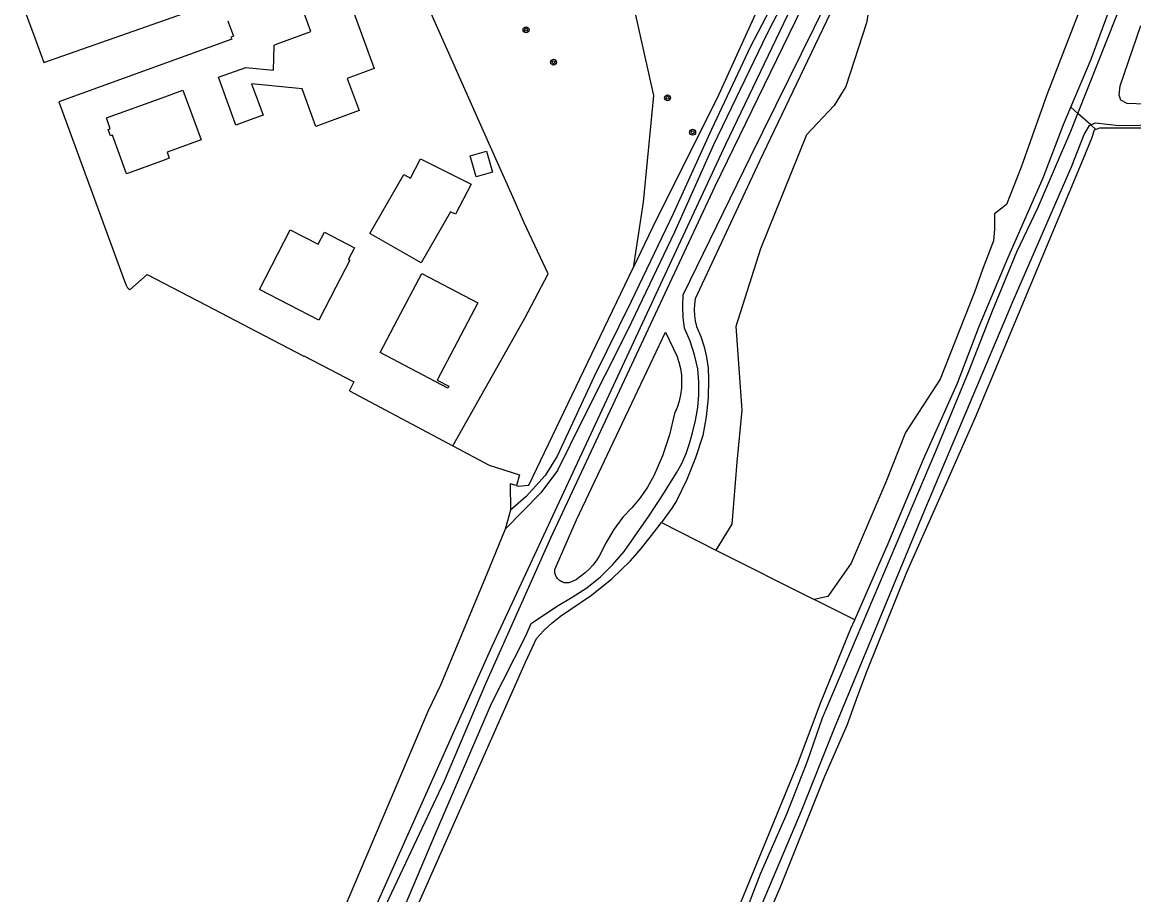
# Model space of a CAD drawing. Extents: x 126000 to 131009, y 393000 to 395500.
# Drawn here: x 130117.8 to 130267.3, y 393258.3 to 393375.7 of the extents above; entities that cross this region are included whole.
import ezdxf

# ---------------------------------------------------------------- set-up
doc = ezdxf.new("R2010")
doc.units = 0
for name, color, linetype in [('gt-grn-bladgrens', 7, 'Continuous'), ('gt-symb-boom', 7, 'Continuous'), ('gx-grn-maaiveld', 7, 'Continuous')]:
    doc.layers.add(name, color=color, linetype=linetype)

# ---------------------------------------------------------------- blocks, each defined once
blk = doc.blocks.new('gt0-BOOM')
at = {"layer": 'gt-symb-boom'}
for radius in [0.4, 0.2]:
    blk.add_circle((0, 0), radius, dxfattribs=at)

msp = doc.modelspace()

# ---------------------------------------------------------------- linework, layer by layer
at = {"layer": 'gt-grn-bladgrens'}
for p, q in [((130184.5, 393313.3), (130185.95, 393313.42)), ((130183.46, 393310.07), (130182.78, 393307.48))]:
    msp.add_line(p, q, dxfattribs=at)
for points in [[(130242.42, 393427.8), (130242.33, 393427.45), (130238.83, 393417.59), (130234.07, 393406.56), (130228.21, 393394.3), (130222.14, 393382.11), (130218.35, 393374.93), (130217.38, 393372.9), (130210.78, 393359.23), (130205.52, 393347.47), (130199.24, 393334.34), (130193.08, 393322.05), (130189.82, 393315.39), (130187.55, 393312.4), (130182.78, 393307.48)], [(130241.51, 393427.31), (130241.49, 393427.23), (130237.95, 393418.44), (130233.18, 393407.53), (130227.06, 393394.73), (130220.79, 393382.08), (130215.76, 393372.43), (130210.51, 393361.27), (130205.37, 393349.94), (130199.72, 393338.12), (130194.71, 393328.05), (130189.76, 393317.33), (130188.12, 393314.72), (130185.59, 393311.91), (130183.46, 393310.07)], [(130185.95, 393313.42), (130193.88, 393329.97), (130200, 393342.67)], [(130182.78, 393307.48), (130180.24, 393301.36), (130174.05, 393286.51), (130172.34, 393282.94), (130154.91, 393241.87)]]:
    msp.add_lwpolyline(points, dxfattribs=at)
at = {"layer": 'gx-grn-maaiveld'}
for p, q in [((130259.82, 393363.42), (130258.85, 393364.27)), ((130261.54, 393361.89), (130259.82, 393363.42)), ((130262.23, 393361.28), (130261.54, 393361.89)), ((130184.28, 393313.36), (130184.5, 393313.3)), ((130203.79, 393308.37), (130211.12, 393304.68)), ((130211.12, 393304.68), (130224.31, 393298.03)), ((130229.78, 393295.27), (130224.31, 393298.03))]:
    msp.add_line(p, q, dxfattribs=at)
for points in [[(130259.82, 393363.42), (130271.49, 393392.94), (130272.94, 393397.51), (130273.38, 393400.74), (130273.51, 393403.71), (130273.48, 393408.52), (130273.23, 393412.88), (130273.03, 393433.74), (130272.81, 393434.84)], [(130248.08, 393434.23), (130248.26, 393433.16), (130246.38, 393429.78), (130245.81, 393428.75), (130242.85, 393420.85), (130238.32, 393410.21), (130236.44, 393405.37), (130230.49, 393393.15), (130223.38, 393379.17), (130210.97, 393353.63), (130188.85, 393306.26), (130180.09, 393286.69), (130174.56, 393273.6), (130160.4, 393243.54)], [(130258.85, 393364.27), (130261.59, 393370.74), (130264.8, 393379.41), (130268.67, 393389.02), (130271.22, 393396.82), (130271.86, 393400.31), (130271.95, 393409.88), (130271.91, 393417.86), (130271.34, 393433.95), (130271.3, 393434.3)], [(130245.6, 393429.89), (130245.5, 393429.64), (130238.46, 393413.7), (130212.42, 393359.27), (130180.95, 393291.72), (130150.61, 393223.74)], [(130257.33, 393428.45), (130251.63, 393425.29), (130249.81, 393421.72), (130248.85, 393417.19), (130249.73, 393412.78), (130250.68, 393409.92), (130251.95, 393400.5), (130249.09, 393391.19), (130245.39, 393386.21), (130241.84, 393384.9), (130238.53, 393384.9), (130234.96, 393384.24), (130232.31, 393381.2), (130231.38, 393375.64), (130228.61, 393367.05), (130227.02, 393364.53), (130223.31, 393360.56), (130217.1, 393345.22), (130213.79, 393334.77), (130214.58, 393323.52), (130213.92, 393316.51), (130213.26, 393308.18), (130211.12, 393304.68)], [(130239.67, 393426.32), (130239.17, 393424.64), (130226.57, 393397.7), (130218.84, 393382.24), (130211.23, 393365.39), (130203.14, 393349.2), (130200, 393342.67)], [(130175.72, 393318.72), (130185.4, 393335.9), (130188.54, 393341.87), (130185.3, 393348.73), (130183.99, 393351.83), (130180.22, 393360.24), (130169.41, 393384.62), (130169.07, 393384.44), (130162.03, 393404.03)], [(130194.97, 393398.94), (130197.55, 393388.65), (130199.44, 393380.51), (130202.7, 393365.87), (130201.34, 393351.49), (130200, 393342.67)], [(130267.78, 393399.54), (130261.34, 393380.7), (130255.62, 393365.94), (130252.18, 393356.21), (130250.22, 393351.18), (130248.58, 393349.91), (130248.58, 393347.85), (130248.47, 393346.32), (130246.99, 393342.45), (130245.88, 393339.38), (130241.28, 393327.7), (130236.62, 393320.5), (130233.98, 393313.83), (130229.32, 393302.93), (130226.16, 393298.41), (130224.31, 393298.03)], [(130230.45, 393385.21), (130216.96, 393357.01), (130208.31, 393338.48), (130208.22, 393337.74), (130208.19, 393337), (130208.23, 393336.26), (130208.33, 393335.52), (130208.5, 393334.79), (130209.08, 393333.44), (130209.53, 393332.05), (130209.86, 393330.62), (130210.06, 393329.17), (130210.13, 393327.7), (130210.07, 393325.15), (130209.81, 393322.62), (130209.36, 393320.11), (130208.36, 393317.1), (130207.18, 393314.16), (130205.81, 393311.29), (130205.16, 393310.31), (130204.48, 393309.33), (130203.79, 393308.37)], [(130161.89, 393378.34), (130165.13, 393369.48), (130161.52, 393368.16), (130163.11, 393363.82), (130157.28, 393361.69), (130155.43, 393366.75), (130148.65, 393367.41), (130149.55, 393364.93), (130150.18, 393363.19), (130148.43, 393362.56), (130146.53, 393361.87), (130144.19, 393368.31), (130147.85, 393369.63), (130151.61, 393369.26), (130151.65, 393370.88), (130151.69, 393372.62), (130152.09, 393372.79), (130156.63, 393374.45), (130154.98, 393378.97), (130159.68, 393380.68), (130160.87, 393381.12)], [(130117.78, 393378.2), (130119.47, 393373.64), (130120.7, 393370.3), (130139.61, 393376.93)], [(130165.78, 393248.5), (130173.43, 393266.63), (130180.93, 393284.04), (130185.52, 393293.13), (130186.24, 393294.78), (130188.06, 393296.01), (130189.91, 393297.2), (130191.79, 393298.34), (130193.75, 393299.62), (130195.57, 393301.09), (130197.25, 393302.73), (130198.76, 393304.51), (130200.1, 393306.43), (130202.09, 393309.25), (130203.99, 393312.13), (130205.8, 393315.06), (130206.51, 393316.34), (130207.1, 393317.66), (130207.58, 393319.04), (130207.94, 393320.45), (130208.38, 393322.14), (130208.67, 393323.85), (130208.81, 393325.59), (130208.81, 393327.33), (130208.66, 393329.07), (130208.24, 393330.95), (130207.64, 393332.78), (130206.88, 393334.55), (130206.7, 393336.03), (130206.64, 393337.52), (130206.7, 393339.01), (130215.75, 393357.61), (130226.1, 393378.5)], [(130145.45, 393375.89), (130145.54, 393375.65), (130146.23, 393373.85), (130145.87, 393373.71), (130145.97, 393373.43), (130122.71, 393364.99), (130131.51, 393341.01), (130131.76, 393340.33), (130131.8, 393340.24), (130131.84, 393340.15), (130131.9, 393340.07), (130131.96, 393339.99), (130132.02, 393339.92), (130132.09, 393339.86), (130132.17, 393339.8), (130132.25, 393339.74), (130132.29, 393339.73), (130134.61, 393341.75), (130143.57, 393337.08), (130149.29, 393334.09), (130155.66, 393330.77), (130155.69, 393330.82), (130162.4, 393327.32), (130162.37, 393327.25), (130161.8, 393326.14), (130161.8, 393326.13), (130175.72, 393318.72)], [(130268.93, 393364.68), (130266.42, 393364.77), (130265.59, 393365.22), (130265.38, 393365.89), (130265.48, 393367.17), (130268.28, 393375.28)], [(130137.28, 393358.22), (130137.57, 393357.42), (130136.52, 393357.04), (130131.83, 393355.31), (130129.92, 393360.51), (130129.64, 393360.41), (130129.33, 393361.28), (130129.62, 393361.39), (130129.1, 393362.84), (130136.59, 393365.55), (130139.41, 393366.57), (130141.03, 393362.1), (130141.84, 393359.87), (130137.28, 393358.22)], [(130212.26, 393248.52), (130217.13, 393261.1), (130220.7, 393269.27), (130223.42, 393276.25), (130225.47, 393282.1), (130240.72, 393318.01), (130245.09, 393328.64), (130248.31, 393336.86), (130251.58, 393344.82), (130254.45, 393350.83), (130258.88, 393361.05), (130259.82, 393363.42)], [(130229.78, 393295.27), (130234.27, 393305.55), (130239.05, 393316.9), (130243.63, 393327.12), (130246.49, 393334.67), (130250.37, 393343.97), (130255.15, 393354.76), (130257.86, 393361.95), (130258.85, 393364.27)], [(130322.47, 393363.39), (130306.95, 393362.87), (130291.16, 393362.3), (130275.37, 393361.46), (130262.72, 393361.47), (130262.23, 393361.28)], [(130216.84, 393255.89), (130222.63, 393269.6), (130227.05, 393280.7), (130239.37, 393310.39), (130251.1, 393338.23), (130258.95, 393356.26), (130260.66, 393360.63), (130261.37, 393361.81), (130261.54, 393361.89)], [(130261.54, 393361.89), (130262.18, 393362.17), (130265.31, 393361.84), (130273.91, 393361.95)], [(130262.23, 393361.28), (130261.99, 393361.2), (130261.64, 393360.08), (130260.52, 393357.34), (130245.98, 393322.51), (130241.95, 393313.38), (130236.77, 393301.65), (130231.44, 393288.5), (130230.18, 393285.06), (130228.73, 393281.05), (130225.71, 393274.22), (130219.77, 393259.33), (130216.25, 393251.16)], [(130169.11, 393355.24), (130170, 393354.74), (130171.37, 393357.34), (130174.14, 393355.95), (130178.17, 393353.91), (130176.09, 393349.87), (130175.4, 393350.18), (130171.47, 393343.32), (130168, 393345.3), (130164.55, 393347.27), (130169.11, 393355.24)], [(130181.05, 393355.53), (130178.84, 393354.9), (130178.04, 393357.73), (130180.25, 393358.35), (130181.05, 393355.53)], [(130158.43, 393347.47), (130162.49, 393345.37), (130161.68, 393343.81), (130161.88, 393343.71), (130159.99, 393340.06), (130157.69, 393335.62), (130149.69, 393339.76), (130153.85, 393347.78), (130157.59, 393345.84), (130158.43, 393347.47)], [(130165.94, 393331.28), (130168.27, 393335.71), (130171.53, 393341.91), (130179.06, 393337.95), (130173.6, 393327.56), (130175.17, 393326.73), (130175.05, 393326.49), (130165.94, 393331.28)], [(130206.14, 393329.98), (130206.34, 393329.11), (130206.46, 393328.23), (130206.5, 393327.34), (130206.47, 393326.45), (130206.35, 393325.57), (130206.16, 393324.71), (130205.89, 393323.86), (130205.54, 393323.04), (130204.85, 393320.17), (130203.93, 393317.37), (130202.77, 393314.66), (130201.92, 393313.14), (130200.93, 393311.69), (130199.81, 393310.35), (130198.57, 393309.12), (130197.39, 393307.45), (130196.34, 393305.7), (130195.4, 393303.88), (130195.01, 393303.25), (130194.57, 393302.66), (130194.08, 393302.11), (130193.54, 393301.6), (130192.96, 393301.15), (130192.34, 393300.74), (130191.69, 393300.39), (130191.56, 393300.34), (130191.42, 393300.3), (130191.29, 393300.28), (130191.15, 393300.26), (130191.01, 393300.26), (130190.86, 393300.27), (130190.73, 393300.29), (130190.59, 393300.33), (130190.46, 393300.37), (130190.33, 393300.43), (130190.2, 393300.5), (130190.09, 393300.58), (130189.98, 393300.66), (130189.87, 393300.76), (130189.78, 393300.87), (130189.7, 393300.98), (130189.62, 393301.1), (130189.56, 393301.23), (130189.51, 393301.36), (130189.47, 393301.49), (130189.44, 393301.63), (130189.43, 393301.77), (130189.42, 393301.91), (130189.43, 393302.05), (130192.37, 393308.75), (130204.31, 393333.99), (130205.86, 393330.82), (130206.14, 393329.98)], [(130175.72, 393318.72), (130180.61, 393316.12), (130184.68, 393314.82), (130184.28, 393313.36)], [(130184.28, 393313.36), (130183.45, 393313.59), (130183.46, 393310.07)], [(130168.59, 393251.44), (130185.51, 393289.61), (130186.98, 393292.76), (130187.97, 393293.86), (130189.06, 393294.88), (130190.22, 393295.8), (130191.46, 393296.62), (130194.36, 393298.59), (130197.09, 393300.81), (130199.61, 393303.25), (130201.06, 393304.91), (130202.46, 393306.62), (130203.79, 393308.37)], [(130208.37, 393242.42), (130222.1, 393275.81), (130225.26, 393284.28), (130229.28, 393294.14), (130229.78, 393295.27)]]:
    msp.add_lwpolyline(points, dxfattribs=at)

# ---------------------------------------------------------------- block references
at = {"layer": 'gt-symb-boom'}
for p in [(130185.57, 393374.7), (130189.27, 393370.34), (130204.61, 393365.55), (130207.98, 393360.91)]:
    msp.add_blockref('gt0-BOOM', p, dxfattribs=at)

doc.saveas('drawing.dxf')
